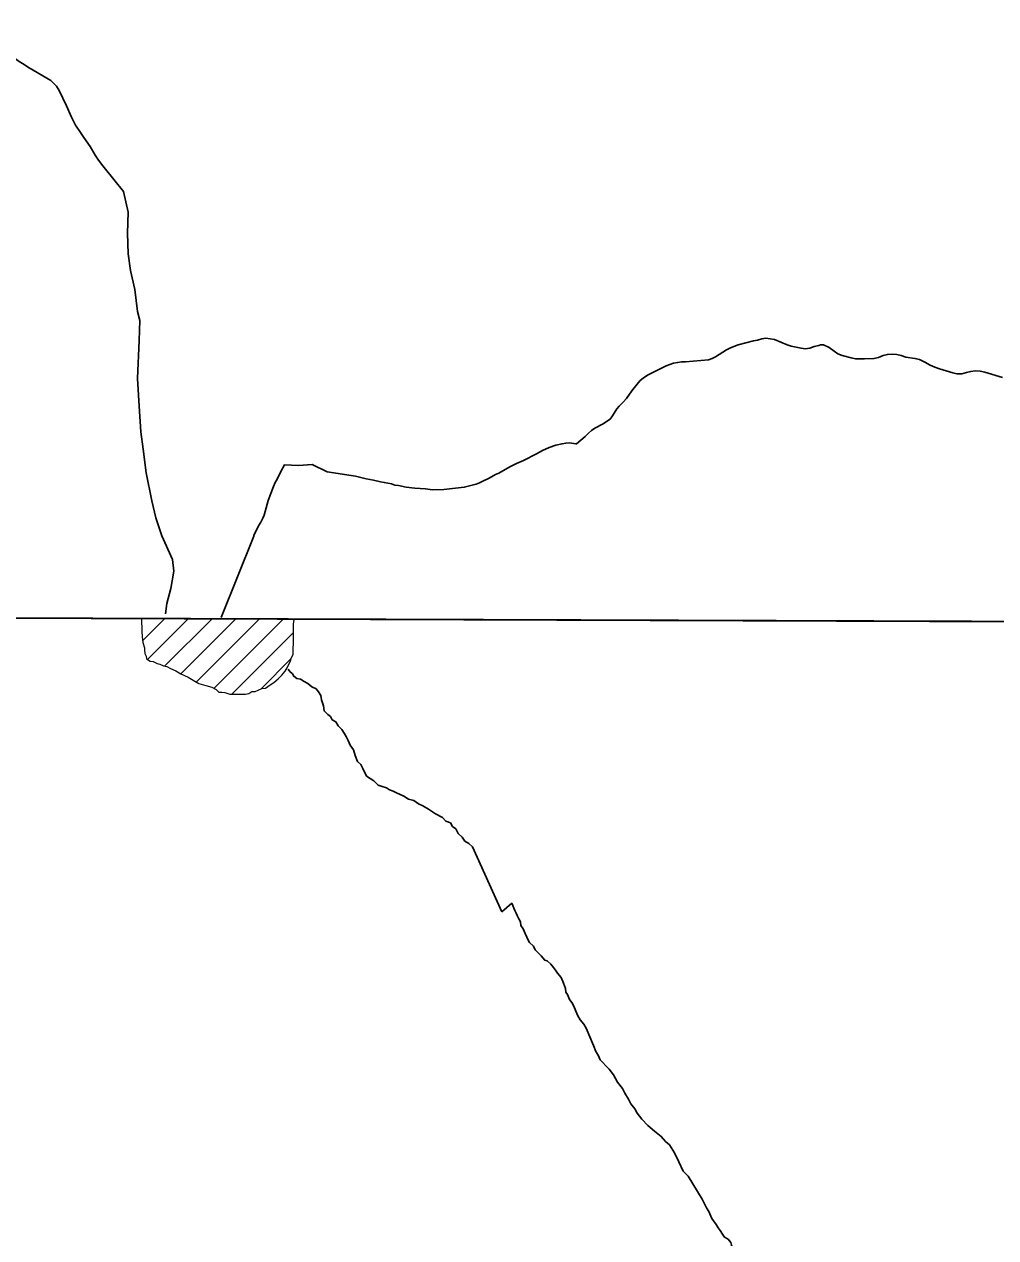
# Model space of a CAD drawing. Extents: x 553962 to 842807, y 8883888 to 9032388.
# Drawn here: x 588973 to 590704, y 8908854 to 8911017 of the extents above; entities that cross this region are included whole.
import ezdxf

# ---------------------------------------------------------------- set-up
doc = ezdxf.new("R2010")
doc.units = 0
doc.header["$LTSCALE"] = 150
doc.layers.add('6', color=7, linetype='Continuous', lineweight=13)

msp = doc.modelspace()

# ---------------------------------------------------------------- linework, layer by layer
at = {"layer": '6'}
for p, q in [((574653.9, 8910009.3), (626625.7, 8909822.1)), ((589183.7, 8909917.9), (589222.6, 8909956.8)), ((589192.5, 8909884.3), (589264.8, 8909956.6)), ((589223.4, 8909872.8), (589307.1, 8909956.4)), ((589251.9, 8909858.8), (589349.3, 8909956.2)), ((589279.8, 8909844.3), (589391.5, 8909956)), ((589310.9, 8909832.9), (589433.8, 8909955.8)), ((589342.8, 8909822.5), (589452.6, 8909932.3)), ((589395, 8909832.2), (589448.7, 8909885.9))]:
    msp.add_line(p, q, dxfattribs=at)
at = {"layer": '6', "lineweight": 25}
for points in [[(588874.4, 8911016.7), (588903.9, 8910994.5), (588914.6, 8910985.7), (588935.8, 8910970.5), (588941, 8910966.1), (588963.6, 8910950.5), (588969.7, 8910946.9), (588981.5, 8910939.3), (589020.3, 8910916.3), (589030, 8910906.5), (589034.9, 8910898.5), (589047.8, 8910871.3), (589057.1, 8910851.1), (589064.4, 8910836.9), (589073.1, 8910823.9), (589078.9, 8910814.7), (589090, 8910798.9), (589099.4, 8910783.1), (589103.8, 8910776.4), (589110.7, 8910767.2), (589115.5, 8910761.4), (589149.4, 8910718.4)], [(589149.4, 8910718.4), (589158.2, 8910682), (589156.7, 8910644.3), (589158.1, 8910607.3), (589162.3, 8910577.6), (589169.8, 8910544), (589174.9, 8910504.9), (589178.6, 8910488.7), (589177.7, 8910452.9), (589174.7, 8910385.2), (589177.5, 8910336.1), (589180.8, 8910290.4), (589185, 8910259), (589190.1, 8910217.3), (589199.9, 8910167.3), (589207.2, 8910136.6), (589218, 8910104.6), (589237.1, 8910062.9), (589239.1, 8910041.9), (589234, 8910010.7), (589227, 8909984.4), (589224.5, 8909965.8)], [(590057.3, 8910365.5), (590070.6, 8910381.6), (590075.5, 8910386), (590083.6, 8910391.2), (590116.6, 8910407.9), (590123.5, 8910410.5), (590130, 8910412.5), (590137.4, 8910413.9), (590144, 8910414.7), (590151, 8910415.2), (590178.5, 8910417.2), (590192.1, 8910418.8), (590198.5, 8910420.8), (590204.8, 8910424.1), (590224.6, 8910436.3), (590231.2, 8910439.7), (590245.4, 8910445.3), (590272.3, 8910452.2), (590279.7, 8910453.8), (590287.2, 8910455.8), (590294.4, 8910456.9)], [(590294.4, 8910456.9), (590310.1, 8910454.7), (590332.2, 8910445.5), (590339.8, 8910443.1), (590357.1, 8910439.1), (590364.4, 8910438.3), (590372.9, 8910439.5), (590380.8, 8910442.2), (590388.9, 8910444.2), (590391.6, 8910445.4), (590397.2, 8910445.2), (590407.4, 8910440.6), (590415.9, 8910434), (590422.7, 8910429.4), (590430.4, 8910426.4), (590446.6, 8910422), (590454.5, 8910420.6), (590462.8, 8910420.1), (590470.5, 8910420.1), (590486.9, 8910420.9), (590495, 8910422.9), (590503.3, 8910426.5), (590511.2, 8910428.3), (590519.5, 8910428.9), (590527.6, 8910428), (590535.7, 8910426), (590543.8, 8910423.4), (590560, 8910421), (590568.1, 8910419), (590577.9, 8910414.6), (590587.5, 8910408.8), (590595.5, 8910405.2), (590603.8, 8910402.2), (590627.7, 8910395.1), (590635.1, 8910393.3)], [(590635.1, 8910393.3), (590636.6, 8910393.3), (590643.9, 8910393.7), (590652, 8910395.9), (590659.7, 8910397.9), (590667.5, 8910398.9), (590676.1, 8910398.3), (590684.8, 8910396.6), (590716.4, 8910387.2)], [(589323.7, 8909959.2), (589381.8, 8910104), (589382.2, 8910105.4), (589390.2, 8910122.5), (589394.5, 8910129.1), (589398.1, 8910136.1), (589400.2, 8910141.9), (589402, 8910148.3), (589404.1, 8910154.8), (589407.4, 8910167.8), (589416.8, 8910193), (589419.7, 8910199.7), (589423.3, 8910206.1), (589430, 8910219.7), (589436.3, 8910231.1), (589461.3, 8910230.4), (589486.1, 8910231.8), (589512.7, 8910218.6), (589563.1, 8910210.9), (589582.3, 8910206.3), (589595, 8910204.3), (589607.7, 8910200.8), (589614.4, 8910200), (589627, 8910197.2), (589633.4, 8910195.4), (589639.8, 8910194.4), (589653.2, 8910191.6), (589668.9, 8910189.8), (589687.9, 8910188.3), (589700.4, 8910186.7), (589720.7, 8910187.5), (589757, 8910191.4), (589778.3, 8910197), (589784.1, 8910199), (589789.8, 8910202), (589801.2, 8910207.3), (589812.9, 8910213.9), (589818.7, 8910216.5), (589838.1, 8910227.6), (589850.3, 8910233.8), (589862.3, 8910238.8), (589885.9, 8910251.1), (589896.4, 8910256.9), (589908.3, 8910262.3), (589920.4, 8910266.3), (589931.2, 8910269), (589938, 8910270.2), (589944.6, 8910270.4), (589955.8, 8910268.6), (589956.8, 8910268.6), (589972.5, 8910282.1), (589978.1, 8910287.9), (589983.5, 8910292.5), (589989.4, 8910296.9), (590003.3, 8910303.9), (590017.2, 8910313), (590021.2, 8910318.8), (590029.1, 8910331.4), (590032.8, 8910336.2), (590039.9, 8910343.1), (590046.2, 8910349.7), (590051.7, 8910357.1), (590057.3, 8910365.5), (590057.3, 8910365.5)], [(589443.2, 8909867.1), (589446.2, 8909863.1), (589450.6, 8909858.6), (589453.1, 8909854.6), (589458.6, 8909850.5), (589465.1, 8909849), (589471.5, 8909845.4), (589478, 8909841.4), (589485.5, 8909835.8), (589492.9, 8909831.8), (589497.4, 8909826.7), (589501.3, 8909820.2), (589502.8, 8909812.7), (589506.2, 8909801.6), (589507.1, 8909792.6), (589514.1, 8909786.1), (589518.6, 8909782.5), (589521.5, 8909777), (589528, 8909773.4), (589532.4, 8909765.9), (589538.9, 8909759.4), (589542.8, 8909753.3), (589546.3, 8909746.8), (589550.2, 8909739.8), (589553.7, 8909731.7), (589559.6, 8909723.2), (589562.6, 8909713.1), (589566.5, 8909702.6), (589572.4, 8909697.1), (589576.4, 8909690), (589582.8, 8909676.4), (589595.7, 8909667.8)], [(589595.7, 8909667.8), (589603.7, 8909660.3), (589610.7, 8909657.7), (589618.6, 8909655.7), (589623.6, 8909652.2), (589630.1, 8909649.6), (589637.1, 8909646.1), (589641.6, 8909644), (589649, 8909641), (589657.5, 8909635.4), (589667, 8909632.8), (589675.5, 8909627.3), (589683.4, 8909623.7), (589693.4, 8909617.6), (589705.8, 8909609.5), (589718.3, 8909602.9), (589724.2, 8909596.4), (589732.2, 8909593.3), (589735.7, 8909586.8), (589742.1, 8909582.3), (589746.1, 8909574.2), (589753, 8909567.7), (589758, 8909560.6), (589765, 8909556.6), (589771.4, 8909550.5), (589824.1, 8909434.5)], [(589824.1, 8909434.5), (589841.7, 8909449.9), (589843.7, 8909445.9), (589845.1, 8909440.9), (589847.1, 8909436.9), (589849.6, 8909432.3), (589851.5, 8909428.3), (589854, 8909422.3), (589857.4, 8909416.8), (589857.9, 8909410.3), (589861.8, 8909404.2), (589865.3, 8909396.2), (589868.7, 8909389.2), (589870.2, 8909385.1), (589873.2, 8909379.6), (589880.1, 8909373.1), (589883.6, 8909367), (589890, 8909360), (589894, 8909355.9), (589900.4, 8909348.4), (589904.9, 8909347.4), (589911.4, 8909341.3), (589915.8, 8909335.3), (589919.8, 8909330.7), (589923.3, 8909325.2), (589929.7, 8909317.2), (589933.6, 8909307.6), (589937.6, 8909297.6), (589938, 8909291.1), (589941, 8909287), (589944.4, 8909278.5), (589948.4, 8909273), (589952.3, 8909266.4), (589955.8, 8909257.4), (589959.2, 8909248.9), (589963.7, 8909242.3), (589970.1, 8909234.3), (589974, 8909227.2), (589987.3, 8909196.1)], [(589987.3, 8909196.1), (589991.7, 8909185.6), (589995.7, 8909179), (589999.1, 8909170.5), (590003.1, 8909166.5), (590010, 8909159.4), (590015, 8909153.9), (590022.9, 8909143.8), (590026.4, 8909137.3), (590030.3, 8909130.7), (590038.8, 8909119.7), (590043.2, 8909111.1), (590049.6, 8909100.6), (590053.6, 8909092), (590061, 8909083.5), (590064.9, 8909075.4), (590073.3, 8909064.8), (590084.3, 8909053.8), (590096.2, 8909043.7), (590108.1, 8909034.1), (590115.6, 8909025), (590122.5, 8909019), (590131.4, 8909004.9), (590139.3, 8908988.8), (590147.2, 8908972.2), (590156.1, 8908963.2), (590180.8, 8908922.4)], [(590180.8, 8908922.4), (590188.7, 8908906.9), (590192.7, 8908900.3), (590196.6, 8908891.8), (590198.1, 8908887.8), (590201, 8908883.8), (590206, 8908877.2), (590209.4, 8908871.2), (590212.9, 8908866.7), (590216.9, 8908860.1), (590220.8, 8908854.6), (590227.3, 8908851), (590231.8, 8908845), (590233.2, 8908840.5), (590235, 8908836.4)]]:
    msp.add_lwpolyline(points, dxfattribs=at)
at = {"layer": '6'}
for points in [[(596575.8, 8909932.4), (585614.8, 8909969.8), (585583.8, 8898914.4), (596544.8, 8898874.9)], [(589264.7, 8909852.6), (589277, 8909845.8), (589284, 8909841.8), (589296.5, 8909838.2), (589307, 8909835.2), (589314.9, 8909830.6), (589319.4, 8909826.1), (589324.9, 8909826.1), (589330.4, 8909825.5), (589338.9, 8909822.5), (589343.9, 8909822.5), (589350.4, 8909822.4), (589356.9, 8909822.4), (589361.9, 8909822.4), (589366.9, 8909822.8), (589372.9, 8909823.8), (589378.4, 8909827.3), (589384.4, 8909827.3), (589389.9, 8909829.7), (589396, 8909832.7), (589402.5, 8909833.2), (589411, 8909839.1), (589417.5, 8909843.1), (589425.6, 8909849.6), (589431.6, 8909856.5), (589437.7, 8909863.5), (589441.2, 8909869.5), (589443.7, 8909875), (589446.8, 8909880), (589449.3, 8909888), (589451.9, 8909893.5), (589451.9, 8909899), (589451.9, 8909906), (589452.5, 8909911), (589452.6, 8909921), (589452.6, 8909925), (589452.6, 8909932.5), (589452.7, 8909936.5), (589452.7, 8909941), (589452.7, 8909947.5), (589453.9, 8909955.7), (589181.9, 8909957), (589182.6, 8909934.9), (589183.1, 8909924.9), (589184, 8909914.9), (589186.9, 8909905.4), (589186.9, 8909901.4), (589187.4, 8909894.9), (589189.8, 8909890.3), (589190.8, 8909885.3), (589197.3, 8909881.3), (589202.8, 8909880.8), (589209.7, 8909877.2), (589214.2, 8909876.2), (589221.2, 8909873.2), (589226.7, 8909872.1), (589233.7, 8909868.1), (589242.7, 8909864.1), (589251.6, 8909859)]]:
    msp.add_lwpolyline(points, close=True, dxfattribs=at)

doc.saveas('drawing.dxf')
